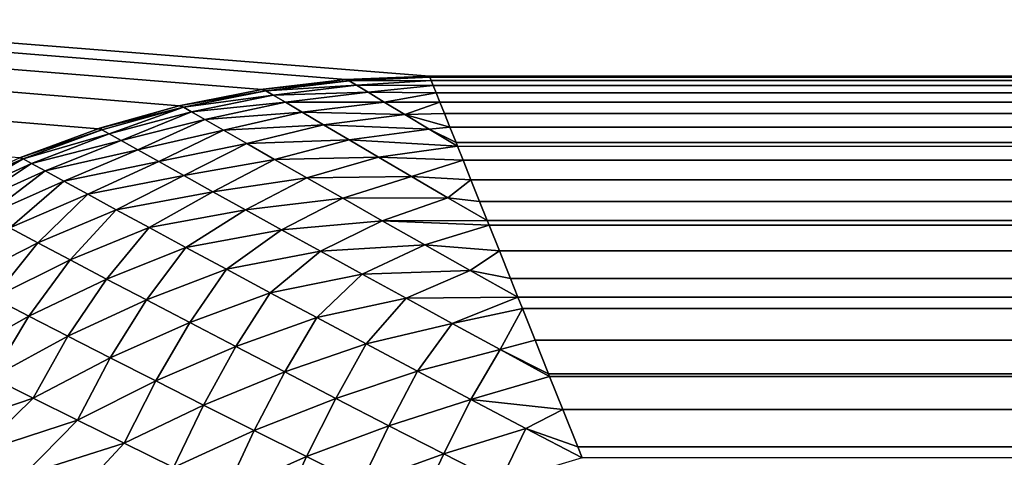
# Model space of a CAD drawing. Extents: x -226 to 226, y -900 to 900.
# Tile 486 of 656: x -180.388 to -178.735, y 895.66 to 896.395. Entities that reach past the tile are written whole.
import ezdxf

# ---------------------------------------------------------------- set-up
doc = ezdxf.new("R2010")
doc.units = 0
doc.header["$LTSCALE"] = 65.185185
for name, color, linetype in [('363', 7, 'CONTINUOUS'), ('435', 7, 'CONTINUOUS'), ('489', 7, 'CONTINUOUS'), ('490', 7, 'CONTINUOUS'), ('496', 7, 'CONTINUOUS'), ('498', 7, 'CONTINUOUS')]:
    doc.layers.add(name, color=color, linetype=linetype)

msp = doc.modelspace()

# ---------------------------------------------------------------- linework, layer by layer
at = {"layer": '363', "color": 7, "linetype": 'CONTINUOUS'}
for points in [[(-226, 900), (-76, 900), (-76, 896.3), (-226, 900)], [(-180.3888, 896.163), (-226, 900), (-180.2562, 896.2119), (-180.3888, 896.163)], [(-180.2562, 896.2119), (-226, 900), (-180.1202, 896.2503), (-180.2562, 896.2119)], [(-180.1202, 896.2503), (-226, 900), (-179.9816, 896.2778), (-180.1202, 896.2503)], [(-179.9816, 896.2778), (-226, 900), (-179.8412, 896.2945), (-179.9816, 896.2778)], [(-179.8412, 896.2945), (-226, 900), (-179.7, 896.3), (-179.8412, 896.2945)], [(-179.7, 896.3), (-226, 900), (-76, 896.3), (-179.7, 896.3)]]:
    msp.add_3dface(points, dxfattribs=at)
at = {"layer": '435', "color": 7, "linetype": 'CONTINUOUS'}
for points in [[(-177.25, 900, 1.9), (-181.25, 900, 1.9), (-181.25, 0, 1.9), (-177.25, 900, 1.9)], [(-177.25, 0, 1.9), (-177.25, 900, 1.9), (-181.25, 0, 1.9), (-177.25, 0, 1.9)]]:
    msp.add_3dface(points, dxfattribs=at)
at = {"layer": '489', "color": 7, "linetype": 'CONTINUOUS'}
for points in [[(-179.9816, 896.2778), (-179.8412, 896.2945), (-179.9816, 896.2778, -20.3), (-179.9816, 896.2778)], [(-179.9816, 896.2778, -20.3), (-179.8412, 896.2945), (-179.9792, 896.2782, -20.3), (-179.9816, 896.2778, -20.3)], [(-179.9792, 896.2782, -20.3), (-179.8412, 896.2945), (-179.8412, 896.2945, -20.3), (-179.9792, 896.2782, -20.3)], [(-179.8412, 896.2945), (-179.7, 896.3), (-179.8412, 896.2945, -20.3), (-179.8412, 896.2945)], [(-179.8412, 896.2945, -20.3), (-179.7, 896.3), (-179.8387, 896.2946, -20.3), (-179.8412, 896.2945, -20.3)], [(-179.8387, 896.2946, -20.3), (-179.7, 896.3), (-179.7, 896.3, -20.3), (-179.8387, 896.2946, -20.3)], [(-180.1202, 896.2503), (-179.9816, 896.2778), (-180.1202, 896.2503, -20.3), (-180.1202, 896.2503)], [(-180.1202, 896.2503, -20.3), (-179.9816, 896.2778), (-180.118, 896.2508, -20.3), (-180.1202, 896.2503, -20.3)], [(-180.118, 896.2508, -20.3), (-179.9816, 896.2778), (-179.9816, 896.2778, -20.3), (-180.118, 896.2508, -20.3)], [(-180.2562, 896.2119), (-180.1202, 896.2503), (-180.2562, 896.2119, -20.3), (-180.2562, 896.2119)], [(-180.2562, 896.2119, -20.3), (-180.1202, 896.2503), (-180.2542, 896.2126, -20.3), (-180.2562, 896.2119, -20.3)], [(-180.2542, 896.2126, -20.3), (-180.1202, 896.2503), (-180.1202, 896.2503, -20.3), (-180.2542, 896.2126, -20.3)], [(-180.3888, 896.163), (-180.2562, 896.2119), (-180.3888, 896.163, -20.3), (-180.3888, 896.163)], [(-180.3888, 896.163, -20.3), (-180.2562, 896.2119), (-180.387, 896.1637, -20.3), (-180.3888, 896.163, -20.3)], [(-180.387, 896.1637, -20.3), (-180.2562, 896.2119), (-180.2562, 896.2119, -20.3), (-180.387, 896.1637, -20.3)]]:
    msp.add_3dface(points, dxfattribs=at)
at = {"layer": '490', "color": 7, "linetype": 'CONTINUOUS'}
for points in [[(-74.25, 896.3), (74.25, 896.3), (-179.7, 896.3, -20.3), (-74.25, 896.3)], [(74.25, 896.3), (76, 896.3), (-179.7, 896.3, -20.3), (74.25, 896.3)], [(-76, 896.3), (-74.25, 896.3), (-179.7, 896.3, -20.3), (-76, 896.3)], [(76, 896.3), (179.7, 896.3), (-179.7, 896.3, -20.3), (76, 896.3)], [(-179.7, 896.3, -20.3), (179.7, 896.3), (179.7, 896.3, -20.3), (-179.7, 896.3, -20.3)], [(-179.7, 896.3), (-76, 896.3), (-179.7, 896.3, -20.3), (-179.7, 896.3)]]:
    msp.add_3dface(points, dxfattribs=at)
at = {"layer": '496', "color": 7, "linetype": 'CONTINUOUS'}
for points in [[(-179.7, 896.3, -20.3), (179.7, 896.3, -20.3), (179.6993, 896.2983, -20.4022), (-179.7, 896.3, -20.3)], [(-179.6993, 896.2983, -20.4022), (-179.7, 896.3, -20.3), (179.6993, 896.2983, -20.4022), (-179.6993, 896.2983, -20.4022)], [(-179.6972, 896.293, -20.5043), (-179.6993, 896.2983, -20.4022), (179.6972, 896.293, -20.5043), (-179.6972, 896.293, -20.5043)], [(179.6972, 896.293, -20.5043), (-179.6993, 896.2983, -20.4022), (179.6993, 896.2983, -20.4022), (179.6972, 896.293, -20.5043)], [(-179.6937, 896.2843, -20.6062), (-179.6972, 896.293, -20.5043), (179.6937, 896.2843, -20.6062), (-179.6937, 896.2843, -20.6062)], [(179.6937, 896.2843, -20.6062), (-179.6972, 896.293, -20.5043), (179.6972, 896.293, -20.5043), (179.6937, 896.2843, -20.6062)], [(-179.6889, 896.2721, -20.7078), (-179.6937, 896.2843, -20.6062), (179.6889, 896.2721, -20.7078), (-179.6889, 896.2721, -20.7078)], [(179.6889, 896.2721, -20.7078), (-179.6937, 896.2843, -20.6062), (179.6937, 896.2843, -20.6062), (179.6889, 896.2721, -20.7078)], [(-179.6826, 896.2565, -20.8091), (-179.6889, 896.2721, -20.7078), (179.6826, 896.2565, -20.8091), (-179.6826, 896.2565, -20.8091)], [(179.6826, 896.2565, -20.8091), (-179.6889, 896.2721, -20.7078), (179.6889, 896.2721, -20.7078), (179.6826, 896.2565, -20.8091)], [(-179.6749, 896.2374, -20.9099), (-179.6826, 896.2565, -20.8091), (179.6749, 896.2374, -20.9099), (-179.6749, 896.2374, -20.9099)], [(179.6749, 896.2374, -20.9099), (-179.6826, 896.2565, -20.8091), (179.6826, 896.2565, -20.8091), (179.6749, 896.2374, -20.9099)], [(-179.6659, 896.2148, -21.0101), (-179.6749, 896.2374, -20.9099), (179.6659, 896.2148, -21.0101), (-179.6659, 896.2148, -21.0101)], [(179.6659, 896.2148, -21.0101), (-179.6749, 896.2374, -20.9099), (179.6749, 896.2374, -20.9099), (179.6659, 896.2148, -21.0101)], [(-179.6555, 896.1887, -21.1096), (-179.6659, 896.2148, -21.0101), (179.6555, 896.1887, -21.1096), (-179.6555, 896.1887, -21.1096)], [(179.6555, 896.1887, -21.1096), (-179.6659, 896.2148, -21.0101), (179.6659, 896.2148, -21.0101), (179.6555, 896.1887, -21.1096)], [(-179.653, 896.1824, -21.1318), (-179.6555, 896.1887, -21.1096), (179.6437, 896.1592, -21.2084), (-179.653, 896.1824, -21.1318)], [(179.6437, 896.1592, -21.2084), (-179.6555, 896.1887, -21.1096), (179.6555, 896.1887, -21.1096), (179.6437, 896.1592, -21.2084)], [(-179.6437, 896.1592, -21.2084), (-179.653, 896.1824, -21.1318), (179.6437, 896.1592, -21.2084), (-179.6437, 896.1592, -21.2084)], [(-179.6305, 896.1262, -21.3062), (-179.6437, 896.1592, -21.2084), (179.6305, 896.1262, -21.3062), (-179.6305, 896.1262, -21.3062)], [(179.6305, 896.1262, -21.3062), (-179.6437, 896.1592, -21.2084), (179.6437, 896.1592, -21.2084), (179.6305, 896.1262, -21.3062)], [(-179.6159, 896.0898, -21.4031), (-179.6305, 896.1262, -21.3062), (179.6159, 896.0898, -21.4031), (-179.6159, 896.0898, -21.4031)], [(179.6159, 896.0898, -21.4031), (-179.6305, 896.1262, -21.3062), (179.6305, 896.1262, -21.3062), (179.6159, 896.0898, -21.4031)], [(-179.6031, 896.0578, -21.481), (-179.6159, 896.0898, -21.4031), (179.6, 896.05, -21.4989), (-179.6031, 896.0578, -21.481)], [(179.6, 896.05, -21.4989), (-179.6159, 896.0898, -21.4031), (179.6159, 896.0898, -21.4031), (179.6, 896.05, -21.4989)], [(-179.6, 896.05, -21.4989), (-179.6031, 896.0578, -21.481), (179.6, 896.05, -21.4989), (-179.6, 896.05, -21.4989)], [(-179.5827, 896.0068, -21.5935), (-179.6, 896.05, -21.4989), (179.5827, 896.0068, -21.5935), (-179.5827, 896.0068, -21.5935)], [(179.5827, 896.0068, -21.5935), (-179.6, 896.05, -21.4989), (179.6, 896.05, -21.4989), (179.5827, 896.0068, -21.5935)], [(-179.5641, 895.9603, -21.6867), (-179.5827, 896.0068, -21.5935), (179.5641, 895.9603, -21.6867), (-179.5641, 895.9603, -21.6867)], [(179.5641, 895.9603, -21.6867), (-179.5827, 896.0068, -21.5935), (179.5827, 896.0068, -21.5935), (179.5641, 895.9603, -21.6867)], [(-179.5516, 895.929, -21.7451), (-179.5641, 895.9603, -21.6867), (179.5441, 895.9103, -21.7786), (-179.5516, 895.929, -21.7451)], [(179.5441, 895.9103, -21.7786), (-179.5641, 895.9603, -21.6867), (179.5641, 895.9603, -21.6867), (179.5441, 895.9103, -21.7786)], [(-179.5441, 895.9103, -21.7786), (-179.5516, 895.929, -21.7451), (179.5441, 895.9103, -21.7786), (-179.5441, 895.9103, -21.7786)], [(-179.5228, 895.8571, -21.8689), (-179.5441, 895.9103, -21.7786), (179.5228, 895.8571, -21.8689), (-179.5228, 895.8571, -21.8689)], [(179.5228, 895.8571, -21.8689), (-179.5441, 895.9103, -21.7786), (179.5441, 895.9103, -21.7786), (179.5228, 895.8571, -21.8689)], [(-179.5002, 895.8005, -21.9575), (-179.5228, 895.8571, -21.8689), (179.5002, 895.8005, -21.9575), (-179.5002, 895.8005, -21.9575)], [(179.5002, 895.8005, -21.9575), (-179.5228, 895.8571, -21.8689), (179.5228, 895.8571, -21.8689), (179.5002, 895.8005, -21.9575)], [(-179.4984, 895.7959, -21.9645), (-179.5002, 895.8005, -21.9575), (179.4763, 895.7407, -22.0444), (-179.4984, 895.7959, -21.9645)], [(179.4763, 895.7407, -22.0444), (-179.5002, 895.8005, -21.9575), (179.5002, 895.8005, -21.9575), (179.4763, 895.7407, -22.0444)], [(-179.4763, 895.7407, -22.0444), (-179.4984, 895.7959, -21.9645), (179.4763, 895.7407, -22.0444), (-179.4763, 895.7407, -22.0444)], [(-179.4511, 895.6777, -22.1294), (-179.4763, 895.7407, -22.0444), (179.4511, 895.6777, -22.1294), (-179.4511, 895.6777, -22.1294)], [(179.4511, 895.6777, -22.1294), (-179.4763, 895.7407, -22.0444), (179.4763, 895.7407, -22.0444), (179.4511, 895.6777, -22.1294)], [(-179.4437, 895.6593, -22.1531), (-179.4511, 895.6777, -22.1294), (179.4246, 895.6115, -22.2123), (-179.4437, 895.6593, -22.1531)], [(179.4246, 895.6115, -22.2123), (-179.4511, 895.6777, -22.1294), (179.4511, 895.6777, -22.1294), (179.4246, 895.6115, -22.2123)]]:
    msp.add_3dface(points, dxfattribs=at)
at = {"layer": '498', "color": 7, "linetype": 'CONTINUOUS'}
for points in [[(-179.9792, 896.2782, -20.3), (-179.8412, 896.2945, -20.3), (-179.8347, 896.2922, -20.426), (-179.9792, 896.2782, -20.3)], [(-179.8412, 896.2945, -20.3), (-179.8387, 896.2946, -20.3), (-179.8347, 896.2922, -20.426), (-179.8412, 896.2945, -20.3)], [(-179.8387, 896.2946, -20.3), (-179.7, 896.3, -20.3), (-179.6993, 896.2983, -20.4022), (-179.8387, 896.2946, -20.3)], [(-179.8387, 896.2946, -20.3), (-179.6993, 896.2983, -20.4022), (-179.8347, 896.2922, -20.426), (-179.8387, 896.2946, -20.3)], [(-179.6993, 896.2983, -20.4022), (-179.6972, 896.293, -20.5043), (-179.8347, 896.2922, -20.426), (-179.6993, 896.2983, -20.4022)], [(-179.6972, 896.293, -20.5043), (-179.8228, 896.285, -20.551), (-179.8347, 896.2922, -20.426), (-179.6972, 896.293, -20.5043)], [(-179.6972, 896.293, -20.5043), (-179.6937, 896.2843, -20.6062), (-179.8228, 896.285, -20.551), (-179.6972, 896.293, -20.5043)], [(-180.118, 896.2508, -20.3), (-179.9816, 896.2778, -20.3), (-179.975, 896.2757, -20.4324), (-180.118, 896.2508, -20.3)], [(-179.9816, 896.2778, -20.3), (-179.9792, 896.2782, -20.3), (-179.975, 896.2757, -20.4324), (-179.9816, 896.2778, -20.3)], [(-179.975, 896.2757, -20.4324), (-179.9792, 896.2782, -20.3), (-179.8347, 896.2922, -20.426), (-179.975, 896.2757, -20.4324)], [(-179.8228, 896.285, -20.551), (-179.975, 896.2757, -20.4324), (-179.8347, 896.2922, -20.426), (-179.8228, 896.285, -20.551)], [(-179.9626, 896.2684, -20.5638), (-179.975, 896.2757, -20.4324), (-179.8228, 896.285, -20.551), (-179.9626, 896.2684, -20.5638)], [(-179.8031, 896.2731, -20.6741), (-179.9626, 896.2684, -20.5638), (-179.8228, 896.285, -20.551), (-179.8031, 896.2731, -20.6741)], [(-179.6937, 896.2843, -20.6062), (-179.8031, 896.2731, -20.6741), (-179.8228, 896.285, -20.551), (-179.6937, 896.2843, -20.6062)], [(-179.6937, 896.2843, -20.6062), (-179.6889, 896.2721, -20.7078), (-179.8031, 896.2731, -20.6741), (-179.6937, 896.2843, -20.6062)], [(-180.1134, 896.2482, -20.4422), (-180.118, 896.2508, -20.3), (-179.975, 896.2757, -20.4324), (-180.1134, 896.2482, -20.4422)], [(-179.9626, 896.2684, -20.5638), (-180.1134, 896.2482, -20.4422), (-179.975, 896.2757, -20.4324), (-179.9626, 896.2684, -20.5638)], [(-180.0998, 896.2403, -20.5832), (-180.1134, 896.2482, -20.4422), (-179.9626, 896.2684, -20.5638), (-180.0998, 896.2403, -20.5832)], [(-179.9421, 896.2563, -20.6933), (-180.0998, 896.2403, -20.5832), (-179.9626, 896.2684, -20.5638), (-179.9421, 896.2563, -20.6933)], [(-179.9421, 896.2563, -20.6933), (-179.9626, 896.2684, -20.5638), (-179.8031, 896.2731, -20.6741), (-179.9421, 896.2563, -20.6933)], [(-179.776, 896.2566, -20.7945), (-179.9421, 896.2563, -20.6933), (-179.8031, 896.2731, -20.6741), (-179.776, 896.2566, -20.7945)], [(-179.6889, 896.2721, -20.7078), (-179.776, 896.2566, -20.7945), (-179.8031, 896.2731, -20.6741), (-179.6889, 896.2721, -20.7078)], [(-179.6889, 896.2721, -20.7078), (-179.6826, 896.2565, -20.8091), (-179.776, 896.2566, -20.7945), (-179.6889, 896.2721, -20.7078)], [(-180.2542, 896.2126, -20.3), (-180.1202, 896.2503, -20.3), (-180.1134, 896.2482, -20.4422), (-180.2542, 896.2126, -20.3)], [(-180.2501, 896.2103, -20.4374), (-180.2542, 896.2126, -20.3), (-180.1134, 896.2482, -20.4422), (-180.2501, 896.2103, -20.4374)], [(-180.238, 896.2034, -20.5739), (-180.2501, 896.2103, -20.4374), (-180.1134, 896.2482, -20.4422), (-180.238, 896.2034, -20.5739)], [(-180.0998, 896.2403, -20.5832), (-180.238, 896.2034, -20.5739), (-180.1134, 896.2482, -20.4422), (-180.0998, 896.2403, -20.5832)], [(-180.1202, 896.2503, -20.3), (-180.118, 896.2508, -20.3), (-180.1134, 896.2482, -20.4422), (-180.1202, 896.2503, -20.3)], [(-180.0773, 896.2274, -20.7221), (-180.0998, 896.2403, -20.5832), (-179.9421, 896.2563, -20.6933), (-180.0773, 896.2274, -20.7221)], [(-179.9137, 896.2395, -20.82), (-180.0773, 896.2274, -20.7221), (-179.9421, 896.2563, -20.6933), (-179.9137, 896.2395, -20.82)], [(-179.9137, 896.2395, -20.82), (-179.9421, 896.2563, -20.6933), (-179.776, 896.2566, -20.7945), (-179.9137, 896.2395, -20.82)], [(-179.7416, 896.2358, -20.9114), (-179.9137, 896.2395, -20.82), (-179.776, 896.2566, -20.7945), (-179.7416, 896.2358, -20.9114)], [(-179.6826, 896.2565, -20.8091), (-179.7416, 896.2358, -20.9114), (-179.776, 896.2566, -20.7945), (-179.6826, 896.2565, -20.8091)], [(-179.6826, 896.2565, -20.8091), (-179.6749, 896.2374, -20.9099), (-179.7416, 896.2358, -20.9114), (-179.6826, 896.2565, -20.8091)], [(-180.2179, 896.1921, -20.7086), (-180.238, 896.2034, -20.5739), (-180.0998, 896.2403, -20.5832), (-180.2179, 896.1921, -20.7086)], [(-180.0773, 896.2274, -20.7221), (-180.2179, 896.1921, -20.7086), (-180.0998, 896.2403, -20.5832), (-180.0773, 896.2274, -20.7221)], [(-180.19, 896.1765, -20.8407), (-180.2179, 896.1921, -20.7086), (-180.0773, 896.2274, -20.7221), (-180.19, 896.1765, -20.8407)], [(-180.0462, 896.2095, -20.8579), (-180.19, 896.1765, -20.8407), (-180.0773, 896.2274, -20.7221), (-180.0462, 896.2095, -20.8579)], [(-180.0462, 896.2095, -20.8579), (-180.0773, 896.2274, -20.7221), (-179.9137, 896.2395, -20.82), (-180.0462, 896.2095, -20.8579)], [(-179.8778, 896.2184, -20.943), (-180.0462, 896.2095, -20.8579), (-179.9137, 896.2395, -20.82), (-179.8778, 896.2184, -20.943)], [(-179.8778, 896.2184, -20.943), (-179.9137, 896.2395, -20.82), (-179.7416, 896.2358, -20.9114), (-179.8778, 896.2184, -20.943)], [(-179.7006, 896.2109, -21.0241), (-179.8778, 896.2184, -20.943), (-179.7416, 896.2358, -20.9114), (-179.7006, 896.2109, -21.0241)], [(-179.6749, 896.2374, -20.9099), (-179.6659, 896.2148, -21.0101), (-179.7416, 896.2358, -20.9114), (-179.6749, 896.2374, -20.9099)], [(-179.6659, 896.2148, -21.0101), (-179.7006, 896.2109, -21.0241), (-179.7416, 896.2358, -20.9114), (-179.6659, 896.2148, -21.0101)], [(-180.387, 896.1637, -20.3), (-180.2562, 896.2119, -20.3), (-180.2501, 896.2103, -20.4374), (-180.387, 896.1637, -20.3)], [(-180.3824, 896.1612, -20.4498), (-180.387, 896.1637, -20.3), (-180.2501, 896.2103, -20.4374), (-180.3824, 896.1612, -20.4498)], [(-180.238, 896.2034, -20.5739), (-180.3824, 896.1612, -20.4498), (-180.2501, 896.2103, -20.4374), (-180.238, 896.2034, -20.5739)], [(-180.2562, 896.2119, -20.3), (-180.2542, 896.2126, -20.3), (-180.2501, 896.2103, -20.4374), (-180.2562, 896.2119, -20.3)], [(-180.007, 896.187, -20.9896), (-180.0462, 896.2095, -20.8579), (-179.8778, 896.2184, -20.943), (-180.007, 896.187, -20.9896)], [(-179.8349, 896.1932, -21.0616), (-180.007, 896.187, -20.9896), (-179.8778, 896.2184, -20.943), (-179.8349, 896.1932, -21.0616)], [(-179.8349, 896.1932, -21.0616), (-179.8778, 896.2184, -20.943), (-179.7006, 896.2109, -21.0241), (-179.8349, 896.1932, -21.0616)], [(-179.653, 896.1824, -21.1318), (-179.8349, 896.1932, -21.0616), (-179.7006, 896.2109, -21.0241), (-179.653, 896.1824, -21.1318)], [(-179.6659, 896.2148, -21.0101), (-179.6555, 896.1887, -21.1096), (-179.7006, 896.2109, -21.0241), (-179.6659, 896.2148, -21.0101)], [(-179.6555, 896.1887, -21.1096), (-179.653, 896.1824, -21.1318), (-179.7006, 896.2109, -21.0241), (-179.6555, 896.1887, -21.1096)], [(-180.3685, 896.1536, -20.5985), (-180.3824, 896.1612, -20.4498), (-180.238, 896.2034, -20.5739), (-180.3685, 896.1536, -20.5985)], [(-180.2179, 896.1921, -20.7086), (-180.3685, 896.1536, -20.5985), (-180.238, 896.2034, -20.5739), (-180.2179, 896.1921, -20.7086)], [(-180.1548, 896.1569, -20.9695), (-180.19, 896.1765, -20.8407), (-180.0462, 896.2095, -20.8579), (-180.1548, 896.1569, -20.9695)], [(-180.007, 896.187, -20.9896), (-180.1548, 896.1569, -20.9695), (-180.0462, 896.2095, -20.8579), (-180.007, 896.187, -20.9896)], [(-180.3456, 896.141, -20.7451), (-180.3685, 896.1536, -20.5985), (-180.2179, 896.1921, -20.7086), (-180.3456, 896.141, -20.7451)], [(-180.19, 896.1765, -20.8407), (-180.3456, 896.141, -20.7451), (-180.2179, 896.1921, -20.7086), (-180.19, 896.1765, -20.8407)], [(-180.1126, 896.1333, -21.0941), (-180.1548, 896.1569, -20.9695), (-180.007, 896.187, -20.9896), (-180.1126, 896.1333, -21.0941)], [(-179.9602, 896.1602, -21.1164), (-180.1126, 896.1333, -21.0941), (-180.007, 896.187, -20.9896), (-179.9602, 896.1602, -21.1164)], [(-179.9602, 896.1602, -21.1164), (-180.007, 896.187, -20.9896), (-179.8349, 896.1932, -21.0616), (-179.9602, 896.1602, -21.1164)], [(-179.7854, 896.1641, -21.1752), (-179.9602, 896.1602, -21.1164), (-179.8349, 896.1932, -21.0616), (-179.7854, 896.1641, -21.1752)], [(-179.653, 896.1824, -21.1318), (-179.7854, 896.1641, -21.1752), (-179.8349, 896.1932, -21.0616), (-179.653, 896.1824, -21.1318)], [(-179.653, 896.1824, -21.1318), (-179.6437, 896.1592, -21.2084), (-179.7854, 896.1641, -21.1752), (-179.653, 896.1824, -21.1318)], [(-180.5155, 896.1046, -20.3), (-180.3888, 896.163, -20.3), (-180.3824, 896.1612, -20.4498), (-180.5155, 896.1046, -20.3)], [(-180.511, 896.1022, -20.451), (-180.5155, 896.1046, -20.3), (-180.3824, 896.1612, -20.4498), (-180.511, 896.1022, -20.451)], [(-180.4974, 896.0949, -20.6009), (-180.511, 896.1022, -20.451), (-180.3824, 896.1612, -20.4498), (-180.4974, 896.0949, -20.6009)], [(-180.3685, 896.1536, -20.5985), (-180.4974, 896.0949, -20.6009), (-180.3824, 896.1612, -20.4498), (-180.3685, 896.1536, -20.5985)], [(-180.3888, 896.163, -20.3), (-180.387, 896.1637, -20.3), (-180.3824, 896.1612, -20.4498), (-180.3888, 896.163, -20.3)], [(-180.3139, 896.1237, -20.8886), (-180.3456, 896.141, -20.7451), (-180.19, 896.1765, -20.8407), (-180.3139, 896.1237, -20.8886)], [(-180.1548, 896.1569, -20.9695), (-180.3139, 896.1237, -20.8886), (-180.19, 896.1765, -20.8407), (-180.1548, 896.1569, -20.9695)], [(-179.9062, 896.1295, -21.2377), (-179.9602, 896.1602, -21.1164), (-179.7854, 896.1641, -21.1752), (-179.9062, 896.1295, -21.2377)], [(-179.73, 896.1317, -21.2832), (-179.9062, 896.1295, -21.2377), (-179.7854, 896.1641, -21.1752), (-179.73, 896.1317, -21.2832)], [(-179.6437, 896.1592, -21.2084), (-179.73, 896.1317, -21.2832), (-179.7854, 896.1641, -21.1752), (-179.6437, 896.1592, -21.2084)], [(-180.475, 896.0829, -20.7489), (-180.4974, 896.0949, -20.6009), (-180.3685, 896.1536, -20.5985), (-180.475, 896.0829, -20.7489)], [(-180.3456, 896.141, -20.7451), (-180.475, 896.0829, -20.7489), (-180.3685, 896.1536, -20.5985), (-180.3456, 896.141, -20.7451)], [(-180.2739, 896.1019, -21.0281), (-180.3139, 896.1237, -20.8886), (-180.1548, 896.1569, -20.9695), (-180.2739, 896.1019, -21.0281)], [(-180.1126, 896.1333, -21.0941), (-180.2739, 896.1019, -21.0281), (-180.1548, 896.1569, -20.9695), (-180.1126, 896.1333, -21.0941)], [(-180.0639, 896.1062, -21.2141), (-180.1126, 896.1333, -21.0941), (-179.9602, 896.1602, -21.1164), (-180.0639, 896.1062, -21.2141)], [(-179.9062, 896.1295, -21.2377), (-180.0639, 896.1062, -21.2141), (-179.9602, 896.1602, -21.1164), (-179.9062, 896.1295, -21.2377)], [(-179.6437, 896.1592, -21.2084), (-179.6305, 896.1262, -21.3062), (-179.73, 896.1317, -21.2832), (-179.6437, 896.1592, -21.2084)], [(-180.4439, 896.0663, -20.8939), (-180.475, 896.0829, -20.7489), (-180.3456, 896.141, -20.7451), (-180.4439, 896.0663, -20.8939)], [(-180.3139, 896.1237, -20.8886), (-180.4439, 896.0663, -20.8939), (-180.3456, 896.141, -20.7451), (-180.3139, 896.1237, -20.8886)], [(-180.2261, 896.0759, -21.1628), (-180.2739, 896.1019, -21.0281), (-180.1126, 896.1333, -21.0941), (-180.2261, 896.0759, -21.1628)], [(-180.0639, 896.1062, -21.2141), (-180.2261, 896.0759, -21.1628), (-180.1126, 896.1333, -21.0941), (-180.0639, 896.1062, -21.2141)], [(-180.009, 896.0758, -21.329), (-180.0639, 896.1062, -21.2141), (-179.9062, 896.1295, -21.2377), (-180.009, 896.0758, -21.329)], [(-179.8458, 896.0951, -21.3528), (-180.009, 896.0758, -21.329), (-179.9062, 896.1295, -21.2377), (-179.8458, 896.0951, -21.3528)], [(-179.8458, 896.0951, -21.3528), (-179.9062, 896.1295, -21.2377), (-179.73, 896.1317, -21.2832), (-179.8458, 896.0951, -21.3528)], [(-179.6691, 896.0961, -21.3853), (-179.8458, 896.0951, -21.3528), (-179.73, 896.1317, -21.2832), (-179.6691, 896.0961, -21.3853)], [(-179.6305, 896.1262, -21.3062), (-179.6691, 896.0961, -21.3853), (-179.73, 896.1317, -21.2832), (-179.6305, 896.1262, -21.3062)], [(-180.4047, 896.0454, -21.0351), (-180.4439, 896.0663, -20.8939), (-180.3139, 896.1237, -20.8886), (-180.4047, 896.0454, -21.0351)], [(-180.2739, 896.1019, -21.0281), (-180.4047, 896.0454, -21.0351), (-180.3139, 896.1237, -20.8886), (-180.2739, 896.1019, -21.0281)], [(-179.6305, 896.1262, -21.3062), (-179.6159, 896.0898, -21.4031), (-179.6691, 896.0961, -21.3853), (-179.6305, 896.1262, -21.3062)], [(-180.3576, 896.0204, -21.1718), (-180.4047, 896.0454, -21.0351), (-180.2739, 896.1019, -21.0281), (-180.3576, 896.0204, -21.1718)], [(-180.2261, 896.0759, -21.1628), (-180.3576, 896.0204, -21.1718), (-180.2739, 896.1019, -21.0281), (-180.2261, 896.0759, -21.1628)], [(-180.1709, 896.046, -21.2921), (-180.2261, 896.0759, -21.1628), (-180.0639, 896.1062, -21.2141), (-180.1709, 896.046, -21.2921)], [(-180.009, 896.0758, -21.329), (-180.1709, 896.046, -21.2921), (-180.0639, 896.1062, -21.2141), (-180.009, 896.0758, -21.329)], [(-179.9486, 896.0424, -21.4382), (-180.009, 896.0758, -21.329), (-179.8458, 896.0951, -21.3528), (-179.9486, 896.0424, -21.4382)], [(-179.7795, 896.0575, -21.4614), (-179.9486, 896.0424, -21.4382), (-179.8458, 896.0951, -21.3528), (-179.7795, 896.0575, -21.4614)], [(-179.7795, 896.0575, -21.4614), (-179.8458, 896.0951, -21.3528), (-179.6691, 896.0961, -21.3853), (-179.7795, 896.0575, -21.4614)], [(-179.6031, 896.0578, -21.481), (-179.7795, 896.0575, -21.4614), (-179.6691, 896.0961, -21.3853), (-179.6031, 896.0578, -21.481)], [(-179.6159, 896.0898, -21.4031), (-179.6031, 896.0578, -21.481), (-179.6691, 896.0961, -21.3853), (-179.6159, 896.0898, -21.4031)], [(-180.3034, 895.9917, -21.3033), (-180.3576, 896.0204, -21.1718), (-180.2261, 896.0759, -21.1628), (-180.3034, 895.9917, -21.3033)], [(-180.1709, 896.046, -21.2921), (-180.3034, 895.9917, -21.3033), (-180.2261, 896.0759, -21.1628), (-180.1709, 896.046, -21.2921)], [(-180.109, 896.0126, -21.4154), (-180.1709, 896.046, -21.2921), (-180.009, 896.0758, -21.329), (-180.109, 896.0126, -21.4154)], [(-179.9486, 896.0424, -21.4382), (-180.109, 896.0126, -21.4154), (-180.009, 896.0758, -21.329), (-179.9486, 896.0424, -21.4382)], [(-180.3576, 896.0204, -21.1718), (-180.4854, 895.9555, -21.1753), (-180.4047, 896.0454, -21.0351), (-180.3576, 896.0204, -21.1718)], [(-180.2424, 895.9596, -21.429), (-180.3034, 895.9917, -21.3033), (-180.1709, 896.046, -21.2921), (-180.2424, 895.9596, -21.429)], [(-180.109, 896.0126, -21.4154), (-180.2424, 895.9596, -21.429), (-180.1709, 896.046, -21.2921), (-180.109, 896.0126, -21.4154)], [(-179.8832, 896.0063, -21.5416), (-179.9486, 896.0424, -21.4382), (-179.7795, 896.0575, -21.4614), (-179.8832, 896.0063, -21.5416)], [(-179.708, 896.017, -21.5632), (-179.8832, 896.0063, -21.5416), (-179.7795, 896.0575, -21.4614), (-179.708, 896.017, -21.5632)], [(-179.6031, 896.0578, -21.481), (-179.6, 896.05, -21.4989), (-179.7795, 896.0575, -21.4614), (-179.6031, 896.0578, -21.481)], [(-179.6, 896.05, -21.4989), (-179.708, 896.017, -21.5632), (-179.7795, 896.0575, -21.4614), (-179.6, 896.05, -21.4989)], [(-179.6, 896.05, -21.4989), (-179.5827, 896.0068, -21.5935), (-179.708, 896.017, -21.5632), (-179.6, 896.05, -21.4989)], [(-180.0409, 895.976, -21.5322), (-180.109, 896.0126, -21.4154), (-179.9486, 896.0424, -21.4382), (-180.0409, 895.976, -21.5322)], [(-179.8832, 896.0063, -21.5416), (-180.0409, 895.976, -21.5322), (-179.9486, 896.0424, -21.4382), (-179.8832, 896.0063, -21.5416)], [(-180.4325, 895.9282, -21.3082), (-180.4854, 895.9555, -21.1753), (-180.3576, 896.0204, -21.1718), (-180.4325, 895.9282, -21.3082)], [(-180.3034, 895.9917, -21.3033), (-180.4325, 895.9282, -21.3082), (-180.3576, 896.0204, -21.1718), (-180.3034, 895.9917, -21.3033)], [(-180.1753, 895.9244, -21.5486), (-180.2424, 895.9596, -21.429), (-180.109, 896.0126, -21.4154), (-180.1753, 895.9244, -21.5486)], [(-180.0409, 895.976, -21.5322), (-180.1753, 895.9244, -21.5486), (-180.109, 896.0126, -21.4154), (-180.0409, 895.976, -21.5322)], [(-179.8133, 895.9679, -21.6388), (-179.8832, 896.0063, -21.5416), (-179.708, 896.017, -21.5632), (-179.8133, 895.9679, -21.6388)], [(-179.6319, 895.974, -21.6578), (-179.8133, 895.9679, -21.6388), (-179.708, 896.017, -21.5632), (-179.6319, 895.974, -21.6578)], [(-179.5827, 896.0068, -21.5935), (-179.6319, 895.974, -21.6578), (-179.708, 896.017, -21.5632), (-179.5827, 896.0068, -21.5935)], [(-179.9674, 895.9366, -21.6422), (-180.0409, 895.976, -21.5322), (-179.8832, 896.0063, -21.5416), (-179.9674, 895.9366, -21.6422)], [(-179.8133, 895.9679, -21.6388), (-179.9674, 895.9366, -21.6422), (-179.8832, 896.0063, -21.5416), (-179.8133, 895.9679, -21.6388)], [(-179.5827, 896.0068, -21.5935), (-179.5641, 895.9603, -21.6867), (-179.6319, 895.974, -21.6578), (-179.5827, 896.0068, -21.5935)], [(-180.3729, 895.8975, -21.4356), (-180.4325, 895.9282, -21.3082), (-180.3034, 895.9917, -21.3033), (-180.3729, 895.8975, -21.4356)], [(-180.2424, 895.9596, -21.429), (-180.3729, 895.8975, -21.4356), (-180.3034, 895.9917, -21.3033), (-180.2424, 895.9596, -21.429)], [(-180.1026, 895.8864, -21.6616), (-180.1753, 895.9244, -21.5486), (-180.0409, 895.976, -21.5322), (-180.1026, 895.8864, -21.6616)], [(-179.9674, 895.9366, -21.6422), (-180.1026, 895.8864, -21.6616), (-180.0409, 895.976, -21.5322), (-179.9674, 895.9366, -21.6422)], [(-179.889, 895.8948, -21.7453), (-179.9674, 895.9366, -21.6422), (-179.8133, 895.9679, -21.6388), (-179.889, 895.8948, -21.7453)], [(-179.7393, 895.9273, -21.7298), (-179.889, 895.8948, -21.7453), (-179.8133, 895.9679, -21.6388), (-179.7393, 895.9273, -21.7298)], [(-179.7393, 895.9273, -21.7298), (-179.8133, 895.9679, -21.6388), (-179.6319, 895.974, -21.6578), (-179.7393, 895.9273, -21.7298)], [(-179.5516, 895.929, -21.7451), (-179.7393, 895.9273, -21.7298), (-179.6319, 895.974, -21.6578), (-179.5516, 895.929, -21.7451)], [(-179.5641, 895.9603, -21.6867), (-179.5516, 895.929, -21.7451), (-179.6319, 895.974, -21.6578), (-179.5641, 895.9603, -21.6867)], [(-180.3073, 895.8638, -21.5572), (-180.3729, 895.8975, -21.4356), (-180.2424, 895.9596, -21.429), (-180.3073, 895.8638, -21.5572)], [(-180.1753, 895.9244, -21.5486), (-180.3073, 895.8638, -21.5572), (-180.2424, 895.9596, -21.429), (-180.1753, 895.9244, -21.5486)], [(-180.025, 895.8461, -21.7679), (-180.1026, 895.8864, -21.6616), (-179.9674, 895.9366, -21.6422), (-180.025, 895.8461, -21.7679)], [(-179.889, 895.8948, -21.7453), (-180.025, 895.8461, -21.7679), (-179.9674, 895.9366, -21.6422), (-179.889, 895.8948, -21.7453)], [(-179.5516, 895.929, -21.7451), (-179.6619, 895.885, -21.8144), (-179.7393, 895.9273, -21.7298), (-179.5516, 895.929, -21.7451)], [(-179.5516, 895.929, -21.7451), (-179.5441, 895.9103, -21.7786), (-179.6619, 895.885, -21.8144), (-179.5516, 895.929, -21.7451)], [(-180.3729, 895.8975, -21.4356), (-180.499, 895.8262, -21.4367), (-180.4325, 895.9282, -21.3082), (-180.3729, 895.8975, -21.4356)], [(-180.2361, 895.8275, -21.6727), (-180.3073, 895.8638, -21.5572), (-180.1753, 895.9244, -21.5486), (-180.2361, 895.8275, -21.6727)], [(-180.1026, 895.8864, -21.6616), (-180.2361, 895.8275, -21.6727), (-180.1753, 895.9244, -21.5486), (-180.1026, 895.8864, -21.6616)], [(-179.8064, 895.8508, -21.8412), (-179.889, 895.8948, -21.7453), (-179.7393, 895.9273, -21.7298), (-179.8064, 895.8508, -21.8412)], [(-179.6619, 895.885, -21.8144), (-179.8064, 895.8508, -21.8412), (-179.7393, 895.9273, -21.7298), (-179.6619, 895.885, -21.8144)], [(-180.4352, 895.7942, -21.5597), (-180.499, 895.8262, -21.4367), (-180.3729, 895.8975, -21.4356), (-180.4352, 895.7942, -21.5597)], [(-180.3073, 895.8638, -21.5572), (-180.4352, 895.7942, -21.5597), (-180.3729, 895.8975, -21.4356), (-180.3073, 895.8638, -21.5572)], [(-179.5441, 895.9103, -21.7786), (-179.5815, 895.8411, -21.8927), (-179.6619, 895.885, -21.8144), (-179.5441, 895.9103, -21.7786)], [(-179.5441, 895.9103, -21.7786), (-179.5228, 895.8571, -21.8689), (-179.5815, 895.8411, -21.8927), (-179.5441, 895.9103, -21.7786)], [(-180.1599, 895.7888, -21.7817), (-180.2361, 895.8275, -21.6727), (-180.1026, 895.8864, -21.6616), (-180.1599, 895.7888, -21.7817)], [(-180.025, 895.8461, -21.7679), (-180.1599, 895.7888, -21.7817), (-180.1026, 895.8864, -21.6616), (-180.025, 895.8461, -21.7679)], [(-179.943, 895.8036, -21.8673), (-180.025, 895.8461, -21.7679), (-179.889, 895.8948, -21.7453), (-179.943, 895.8036, -21.8673)], [(-179.8064, 895.8508, -21.8412), (-179.943, 895.8036, -21.8673), (-179.889, 895.8948, -21.7453), (-179.8064, 895.8508, -21.8412)], [(-179.72, 895.805, -21.9299), (-179.8064, 895.8508, -21.8412), (-179.6619, 895.885, -21.8144), (-179.72, 895.805, -21.9299)], [(-179.5815, 895.8411, -21.8927), (-179.72, 895.805, -21.9299), (-179.6619, 895.885, -21.8144), (-179.5815, 895.8411, -21.8927)], [(-180.3658, 895.7597, -21.6769), (-180.4352, 895.7942, -21.5597), (-180.3073, 895.8638, -21.5572), (-180.3658, 895.7597, -21.6769)], [(-180.2361, 895.8275, -21.6727), (-180.3658, 895.7597, -21.6769), (-180.3073, 895.8638, -21.5572), (-180.2361, 895.8275, -21.6727)], [(-179.8572, 895.7593, -21.9598), (-179.943, 895.8036, -21.8673), (-179.8064, 895.8508, -21.8412), (-179.8572, 895.7593, -21.9598)], [(-179.72, 895.805, -21.9299), (-179.8572, 895.7593, -21.9598), (-179.8064, 895.8508, -21.8412), (-179.72, 895.805, -21.9299)], [(-179.5228, 895.8571, -21.8689), (-179.5002, 895.8005, -21.9575), (-179.5815, 895.8411, -21.8927), (-179.5228, 895.8571, -21.8689)], [(-180.0793, 895.7481, -21.8841), (-180.1599, 895.7888, -21.7817), (-180.025, 895.8461, -21.7679), (-180.0793, 895.7481, -21.8841)], [(-179.943, 895.8036, -21.8673), (-180.0793, 895.7481, -21.8841), (-180.025, 895.8461, -21.7679), (-179.943, 895.8036, -21.8673)], [(-179.6304, 895.7576, -22.0114), (-179.72, 895.805, -21.9299), (-179.5815, 895.8411, -21.8927), (-179.6304, 895.7576, -22.0114)], [(-179.4984, 895.7959, -21.9645), (-179.6304, 895.7576, -22.0114), (-179.5815, 895.8411, -21.8927), (-179.4984, 895.7959, -21.9645)], [(-179.5002, 895.8005, -21.9575), (-179.4984, 895.7959, -21.9645), (-179.5815, 895.8411, -21.8927), (-179.5002, 895.8005, -21.9575)], [(-180.2914, 895.7228, -21.788), (-180.3658, 895.7597, -21.6769), (-180.2361, 895.8275, -21.6727), (-180.2914, 895.7228, -21.788)], [(-180.1599, 895.7888, -21.7817), (-180.2914, 895.7228, -21.788), (-180.2361, 895.8275, -21.6727), (-180.1599, 895.7888, -21.7817)], [(-179.9947, 895.7055, -21.9798), (-180.0793, 895.7481, -21.8841), (-179.943, 895.8036, -21.8673), (-179.9947, 895.7055, -21.9798)], [(-179.8572, 895.7593, -21.9598), (-179.9947, 895.7055, -21.9798), (-179.943, 895.8036, -21.8673), (-179.8572, 895.7593, -21.9598)], [(-179.7681, 895.7134, -22.0453), (-179.8572, 895.7593, -21.9598), (-179.72, 895.805, -21.9299), (-179.7681, 895.7134, -22.0453)], [(-179.6304, 895.7576, -22.0114), (-179.7681, 895.7134, -22.0453), (-179.72, 895.805, -21.9299), (-179.6304, 895.7576, -22.0114)], [(-180.3658, 895.7597, -21.6769), (-180.5319, 895.7032, -21.6037), (-180.4352, 895.7942, -21.5597), (-180.3658, 895.7597, -21.6769)], [(-180.2126, 895.6838, -21.8929), (-180.2914, 895.7228, -21.788), (-180.1599, 895.7888, -21.7817), (-180.2126, 895.6838, -21.8929)], [(-180.0793, 895.7481, -21.8841), (-180.2126, 895.6838, -21.8929), (-180.1599, 895.7888, -21.7817), (-180.0793, 895.7481, -21.8841)], [(-179.4984, 895.7959, -21.9645), (-179.4763, 895.7407, -22.0444), (-179.6304, 895.7576, -22.0114), (-179.4984, 895.7959, -21.9645)], [(-180.4596, 895.668, -21.7248), (-180.5319, 895.7032, -21.6037), (-180.3658, 895.7597, -21.6769), (-180.4596, 895.668, -21.7248)], [(-180.2914, 895.7228, -21.788), (-180.4596, 895.668, -21.7248), (-180.3658, 895.7597, -21.6769), (-180.2914, 895.7228, -21.788)], [(-180.1297, 895.6431, -21.9915), (-180.2126, 895.6838, -21.8929), (-180.0793, 895.7481, -21.8841), (-180.1297, 895.6431, -21.9915)], [(-179.9947, 895.7055, -21.9798), (-180.1297, 895.6431, -21.9915), (-180.0793, 895.7481, -21.8841), (-179.9947, 895.7055, -21.9798)], [(-179.9067, 895.6614, -22.0689), (-179.9947, 895.7055, -21.9798), (-179.8572, 895.7593, -21.9598), (-179.9067, 895.6614, -22.0689)], [(-179.7681, 895.7134, -22.0453), (-179.9067, 895.6614, -22.0689), (-179.8572, 895.7593, -21.9598), (-179.7681, 895.7134, -22.0453)], [(-179.6761, 895.6662, -22.1239), (-179.7681, 895.7134, -22.0453), (-179.6304, 895.7576, -22.0114), (-179.6761, 895.6662, -22.1239)], [(-179.5382, 895.7089, -22.0858), (-179.6761, 895.6662, -22.1239), (-179.6304, 895.7576, -22.0114), (-179.5382, 895.7089, -22.0858)], [(-179.4763, 895.7407, -22.0444), (-179.5382, 895.7089, -22.0858), (-179.6304, 895.7576, -22.0114), (-179.4763, 895.7407, -22.0444)], [(-179.4763, 895.7407, -22.0444), (-179.4511, 895.6777, -22.1294), (-179.5382, 895.7089, -22.0858), (-179.4763, 895.7407, -22.0444)], [(-180.382, 895.6304, -21.8396), (-180.4596, 895.668, -21.7248), (-180.2914, 895.7228, -21.788), (-180.382, 895.6304, -21.8396)], [(-180.2126, 895.6838, -21.8929), (-180.382, 895.6304, -21.8396), (-180.2914, 895.7228, -21.788), (-180.2126, 895.6838, -21.8929)], [(-180.0433, 895.6008, -22.0837), (-180.1297, 895.6431, -21.9915), (-179.9947, 895.7055, -21.9798), (-180.0433, 895.6008, -22.0837)], [(-179.9067, 895.6614, -22.0689), (-180.0433, 895.6008, -22.0837), (-179.9947, 895.7055, -21.9798), (-179.9067, 895.6614, -22.0689)], [(-179.8156, 895.6159, -22.1513), (-179.9067, 895.6614, -22.0689), (-179.7681, 895.7134, -22.0453), (-179.8156, 895.6159, -22.1513)], [(-179.6761, 895.6662, -22.1239), (-179.8156, 895.6159, -22.1513), (-179.7681, 895.7134, -22.0453), (-179.6761, 895.6662, -22.1239)], [(-179.5818, 895.6179, -22.1957), (-179.6761, 895.6662, -22.1239), (-179.5382, 895.7089, -22.0858), (-179.5818, 895.6179, -22.1957)], [(-179.4437, 895.6593, -22.1531), (-179.5818, 895.6179, -22.1957), (-179.5382, 895.7089, -22.0858), (-179.4437, 895.6593, -22.1531)], [(-179.4511, 895.6777, -22.1294), (-179.4437, 895.6593, -22.1531), (-179.5382, 895.7089, -22.0858), (-179.4511, 895.6777, -22.1294)], [(-180.2997, 895.5908, -21.948), (-180.382, 895.6304, -21.8396), (-180.2126, 895.6838, -21.8929), (-180.2997, 895.5908, -21.948)], [(-180.1297, 895.6431, -21.9915), (-180.2997, 895.5908, -21.948), (-180.2126, 895.6838, -21.8929), (-180.1297, 895.6431, -21.9915)], [(-180.382, 895.6304, -21.8396), (-180.5067, 895.5494, -21.8299), (-180.4596, 895.668, -21.7248), (-180.382, 895.6304, -21.8396)], [(-179.7221, 895.5693, -22.2272), (-179.8156, 895.6159, -22.1513), (-179.6761, 895.6662, -22.1239), (-179.7221, 895.5693, -22.2272)], [(-179.5818, 895.6179, -22.1957), (-179.7221, 895.5693, -22.2272), (-179.6761, 895.6662, -22.1239), (-179.5818, 895.6179, -22.1957)], [(-179.9537, 895.5571, -22.1695), (-180.0433, 895.6008, -22.0837), (-179.9067, 895.6614, -22.0689), (-179.9537, 895.5571, -22.1695)], [(-179.8156, 895.6159, -22.1513), (-179.9537, 895.5571, -22.1695), (-179.9067, 895.6614, -22.0689), (-179.8156, 895.6159, -22.1513)]]:
    msp.add_3dface(points, dxfattribs=at)

doc.saveas('drawing.dxf')
